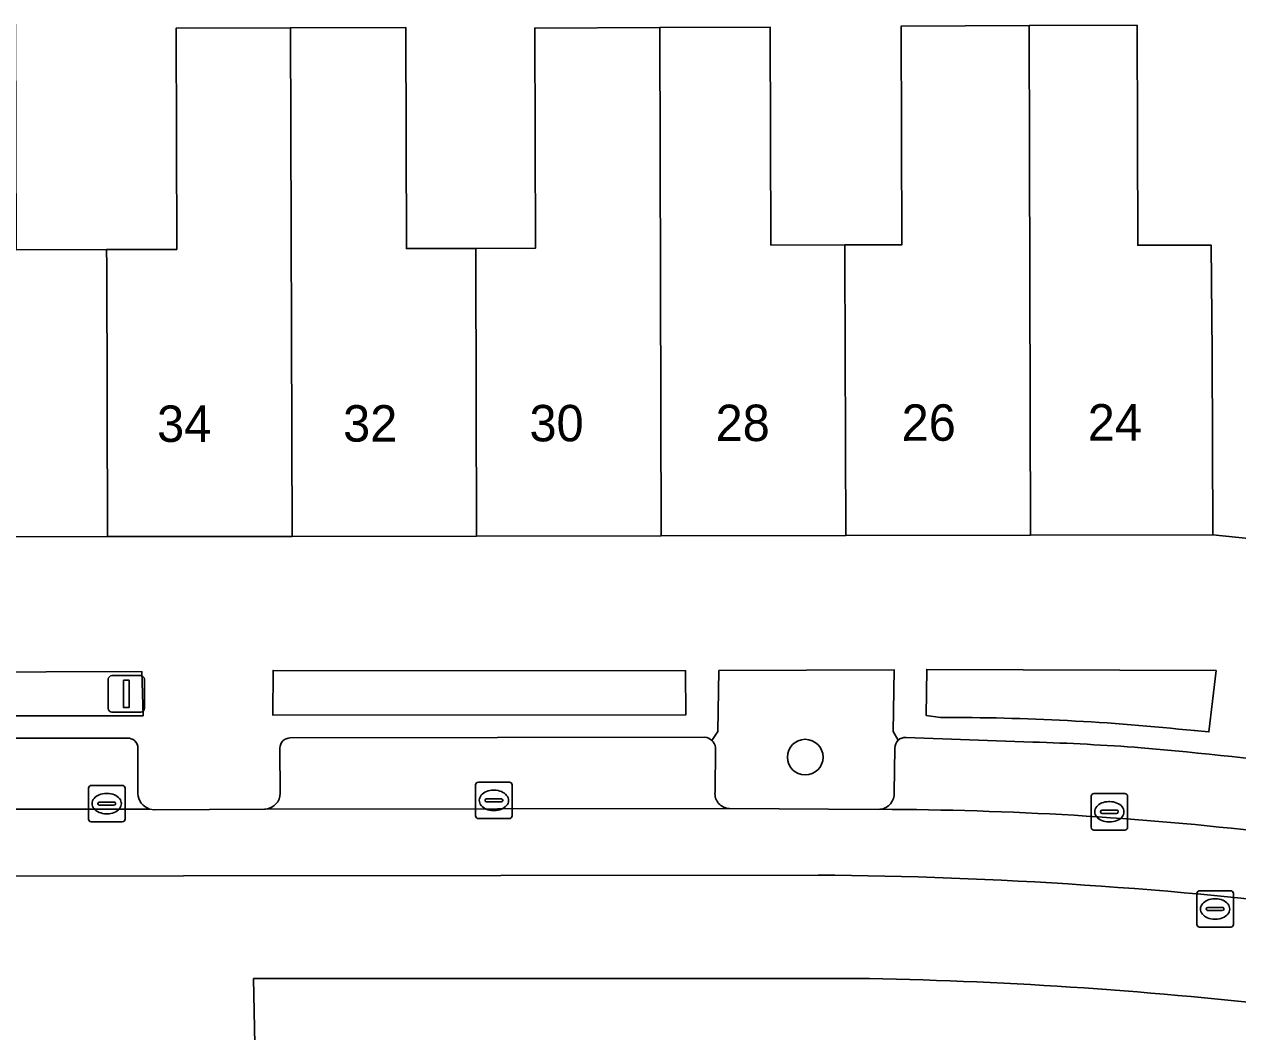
# Model space of a CAD drawing. Extents: x 159716 to 160783, y 383290 to 384031.
# Drawn here: x 160227.04 to 160260.34, y 383753.23 to 383780.88 of the extents above; entities that cross this region are included whole.
import ezdxf

# ---------------------------------------------------------------- set-up
doc = ezdxf.new("R2010")
doc.units = 0
for name, color, linetype in [('IMGEO_Boom', 7, 'Continuous'), ('IMGEO_Erf', 7, 'Continuous'), ('IMGEO_Groenvoorziening', 7, 'Continuous'), ('IMGEO_Kolk', 7, 'Continuous'), ('IMGEO_Lichtmast', 7, 'Continuous'), ('IMGEO_Pand', 7, 'Continuous'), ('IMGEO_Pand_nummerreeks', 7, 'Continuous'), ('IMGEO_Parkeervlak_open', 7, 'Continuous'), ('IMGEO_Rijbaan_lokaal_gesloten', 7, 'Continuous'), ('IMGEO_Rijbaan_lokaal_open', 7, 'Continuous'), ('IMGEO_Rioolput', 7, 'Continuous'), ('IMGEO_Voetpad_open', 7, 'Continuous')]:
    doc.layers.add(name, color=color, linetype=linetype)

msp = doc.modelspace()

# ---------------------------------------------------------------- linework, layer by layer
at = {"layer": 'IMGEO_Boom'}
msp.add_circle((160248.47, 383760.766), 0.489, dxfattribs=at)
at = {"layer": 'IMGEO_Erf'}
msp.add_lwpolyline([(160226.825, 383774.684), (160229.303, 383774.692), (160231.228, 383774.698), (160231.208, 383780.768), (160234.352, 383780.778), (160237.508, 383780.788), (160237.527, 383774.721), (160239.43, 383774.726), (160241.067, 383774.731), (160241.049, 383780.773), (160244.48, 383780.783), (160247.51, 383780.792), (160247.528, 383774.816), (160249.559, 383774.822), (160251.124, 383774.827), (160251.105, 383780.828), (160254.612, 383780.838), (160257.576, 383780.848), (160257.594, 383774.813), (160259.609, 383774.812), (160259.638, 383771.862), (160259.653, 383766.862), (160260.635, 383766.761)], dxfattribs=at)
at = {"layer": 'IMGEO_Groenvoorziening'}
for points in [[(160225.003, 383761.901), (160230.304, 383761.901), (160230.271, 383763.113), (160225.012, 383763.101)], [(160245.191, 383761.923), (160245.189, 383763.137), (160233.87, 383763.147), (160233.859, 383761.921)]]:
    msp.add_lwpolyline(points, close=True, dxfattribs=at)
for points in [[(160251.023, 383761.231), (160250.879, 383761.466), (160250.906, 383763.165), (160246.102, 383763.142), (160246.074, 383761.465), (160245.907, 383761.224)], [(160259.547, 383761.459), (160259.744, 383763.143), (160251.803, 383763.173), (160251.79, 383761.907), (160252.179, 383761.854)], [(160259.146, 383761.493), (160259.547, 383761.459)], [(160246.012, 383761.034), (160245.995, 383759.81)], [(160250.912, 383759.796), (160250.931, 383761.016)], [(160246.39, 383759.356), (160250.468, 383759.332), (160250.521, 383759.334)]]:
    msp.add_lwpolyline(points, dxfattribs=at)
for centre, radius, start, end in [((160252.364, 383698.008), 63.846, 83.90196, 90.16571), ((160245.671, 383760.97), 0.347, 10.6744, 47.1785), ((160251.218, 383761.02), 0.287, 132.8064, 180.8608), ((160246.406, 383759.769), 0.413, 174.2517, 267.7977), ((160250.476, 383759.769), 0.437, 275.9565, 3.5596)]:
    msp.add_arc(centre, radius, start, end, dxfattribs=at)
at = {"layer": 'IMGEO_Kolk'}
for p, q in [((160228.881, 383759.991), (160229.733, 383759.991)), ((160239.427, 383759.153), (160239.427, 383760.005)), ((160239.502, 383760.079), (160240.354, 383760.079)), ((160240.428, 383760.005), (160240.428, 383759.153)), ((160228.806, 383759.065), (160228.806, 383759.917)), ((160229.294, 383759.771), (160229.319, 383759.771)), ((160229.807, 383759.917), (160229.807, 383759.065)), ((160239.729, 383759.622), (160240.127, 383759.622)), ((160239.915, 383759.859), (160239.94, 383759.859)), ((160256.314, 383758.84), (160256.314, 383759.692)), ((160256.389, 383759.766), (160257.241, 383759.766)), ((160257.315, 383759.692), (160257.315, 383758.84)), ((160229.065, 383759.485), (160229.065, 383759.497)), ((160229.503, 383759.448), (160229.105, 383759.448)), ((160229.108, 383759.534), (160229.506, 383759.534)), ((160229.549, 383759.497), (160229.549, 383759.485)), ((160239.686, 383759.573), (160239.686, 383759.585)), ((160240.124, 383759.536), (160239.726, 383759.536)), ((160239.938, 383759.299), (160239.913, 383759.299)), ((160240.17, 383759.585), (160240.17, 383759.573)), ((160256.616, 383759.309), (160257.014, 383759.309)), ((160256.802, 383759.546), (160256.827, 383759.546)), ((160229.733, 383758.991), (160228.881, 383758.991)), ((160229.317, 383759.211), (160229.292, 383759.211)), ((160240.354, 383759.079), (160239.502, 383759.079)), ((160256.573, 383759.26), (160256.573, 383759.272)), ((160257.011, 383759.223), (160256.613, 383759.223)), ((160256.825, 383758.986), (160256.8, 383758.986)), ((160257.057, 383759.272), (160257.057, 383759.26)), ((160257.241, 383758.766), (160256.389, 383758.766))]:
    msp.add_line(p, q, dxfattribs=at)
for points in [[(160228.881, 383759.991), (160229.733, 383759.991)], [(160239.427, 383759.153), (160239.427, 383760.005)], [(160239.502, 383760.079), (160240.354, 383760.079)], [(160240.428, 383760.005), (160240.428, 383759.153)], [(160228.806, 383759.065), (160228.806, 383759.917)], [(160229.807, 383759.917), (160229.807, 383759.065)], [(160256.314, 383758.84), (160256.314, 383759.692)], [(160256.389, 383759.766), (160257.241, 383759.766)], [(160257.315, 383759.692), (160257.315, 383758.84)], [(160229.733, 383758.991), (160228.881, 383758.991)], [(160240.354, 383759.079), (160239.502, 383759.079)], [(160257.241, 383758.766), (160256.389, 383758.766)]]:
    msp.add_lwpolyline(points, dxfattribs=at)
for centre, radius, start, end in [((160228.883, 383759.915), 0.0765, 91.552, 178.448), ((160228.883, 383759.915), 0.0765, 91.552, 178.448), ((160229.731, 383759.915), 0.0765, 1.552, 88.448), ((160229.731, 383759.915), 0.0765, 1.552, 88.448), ((160239.504, 383760.003), 0.0765, 91.552, 178.448), ((160239.504, 383760.003), 0.0765, 91.552, 178.448), ((160240.352, 383760.003), 0.0765, 1.552, 88.448), ((160240.352, 383760.003), 0.0765, 1.552, 88.448), ((160239.726, 383759.582), 0.0403, 85.8775, 175.7526), ((160240.131, 383759.584), 0.0386, 1.7309, 96.639), ((160256.391, 383759.69), 0.0765, 91.552, 178.448), ((160256.391, 383759.69), 0.0765, 91.552, 178.448), ((160257.239, 383759.69), 0.0765, 1.552, 88.448), ((160257.239, 383759.69), 0.0765, 1.552, 88.448), ((160229.105, 383759.494), 0.0403, 85.8775, 175.7526), ((160229.102, 383759.484), 0.0366, 178.938, 274.7102), ((160229.506, 383759.491), 0.043, 264.8664, 352.4533), ((160229.51, 383759.496), 0.0386, 1.7309, 96.639), ((160239.723, 383759.572), 0.0366, 178.938, 274.7102), ((160240.127, 383759.579), 0.043, 264.8664, 352.4533), ((160256.613, 383759.269), 0.0403, 85.8775, 175.7526), ((160257.018, 383759.271), 0.0386, 1.7309, 96.639), ((160228.883, 383759.067), 0.0765, 181.552, 268.448), ((160228.883, 383759.067), 0.0765, 181.552, 268.448), ((160229.731, 383759.067), 0.0765, 271.552, 358.448), ((160229.731, 383759.067), 0.0765, 271.552, 358.448), ((160239.504, 383759.155), 0.0765, 181.552, 268.448), ((160239.504, 383759.155), 0.0765, 181.552, 268.448), ((160240.352, 383759.155), 0.0765, 271.552, 358.448), ((160240.352, 383759.155), 0.0765, 271.552, 358.448), ((160256.61, 383759.259), 0.0366, 178.938, 274.7102), ((160257.014, 383759.266), 0.043, 264.8664, 352.4533), ((160256.391, 383758.842), 0.0765, 181.552, 268.448), ((160256.391, 383758.842), 0.0765, 181.552, 268.448), ((160257.239, 383758.842), 0.0765, 271.552, 358.448), ((160257.239, 383758.842), 0.0765, 271.552, 358.448)]:
    msp.add_arc(centre, radius, start, end, dxfattribs=at)
for centre, major_axis, ratio, start_param, end_param in [((160229.293, 383759.491), (-0.387, 0.002), 0.722429, 4.712389, 7.853982), ((160229.318, 383759.491), (-0.39, 0.002), 0.717154, 1.570796, 4.712389), ((160239.914, 383759.579), (-0.387, 0.002), 0.722429, 4.712389, 7.853982), ((160239.939, 383759.579), (-0.39, 0.002), 0.717154, 1.570796, 4.712389), ((160256.801, 383759.266), (-0.387, 0.002), 0.722429, 4.712389, 7.853982), ((160256.826, 383759.266), (-0.39, 0.002), 0.717154, 1.570796, 4.712389)]:
    msp.add_ellipse(centre, major_axis=major_axis, ratio=ratio, start_param=start_param, end_param=end_param, dxfattribs=at)
at = {"layer": 'IMGEO_Lichtmast'}
for p, q in [((160229.448, 383763.002), (160230.238, 383763.002)), ((160230.238, 383763.002), (160229.448, 383763.002)), ((160229.348, 383762.102), (160229.348, 383762.902)), ((160229.348, 383762.902), (160229.348, 383762.102)), ((160230.338, 383762.902), (160230.338, 383762.102)), ((160230.338, 383762.102), (160230.338, 383762.902)), ((160230.238, 383762.002), (160229.448, 383762.002)), ((160229.448, 383762.002), (160230.238, 383762.002))]:
    msp.add_line(p, q, dxfattribs=at)
msp.add_lwpolyline([(160229.768, 383762.877), (160229.918, 383762.877), (160229.918, 383762.127), (160229.768, 383762.127), (160229.768, 383762.877)], dxfattribs=at)
for centre, start, end in [((160229.448, 383762.902), 90, 180), ((160229.448, 383762.902), 90, 180), ((160230.238, 383762.902), 0, 90), ((160230.238, 383762.902), 360, 90), ((160229.448, 383762.102), 180, 270), ((160229.448, 383762.102), 180, 270), ((160230.238, 383762.102), 270, 0), ((160230.238, 383762.102), 270, 0)]:
    msp.add_arc(centre, 0.1, start, end, dxfattribs=at)
at = {"layer": 'IMGEO_Pand'}
for points in [[(160229.304, 383774.267), (160229.303, 383774.692), (160226.825, 383774.684), (160226.806, 383780.876), (160223.873, 383780.869), (160223.889, 383771.809), (160223.905, 383766.809), (160229.326, 383766.817)], [(160234.352, 383780.778), (160231.208, 383780.768), (160231.228, 383774.698), (160229.303, 383774.692), (160229.304, 383774.267), (160229.326, 383766.817), (160234.39, 383766.824)], [(160239.431, 383774.413), (160239.43, 383774.726), (160237.527, 383774.721), (160237.508, 383780.788), (160234.352, 383780.778), (160234.39, 383766.824), (160239.455, 383766.832)], [(160244.48, 383780.783), (160241.049, 383780.773), (160241.067, 383774.731), (160239.43, 383774.726), (160239.431, 383774.413), (160239.455, 383766.832), (160244.518, 383766.84)], [(160249.56, 383774.475), (160249.559, 383774.822), (160247.528, 383774.816), (160247.51, 383780.792), (160244.48, 383780.783), (160244.518, 383766.84), (160249.583, 383766.847)], [(160254.612, 383780.838), (160251.105, 383780.828), (160251.124, 383774.827), (160249.559, 383774.822), (160249.56, 383774.475), (160249.583, 383766.847), (160254.647, 383766.855)], [(160259.609, 383774.812), (160257.594, 383774.813), (160257.576, 383780.848), (160254.612, 383780.838), (160254.647, 383766.855), (160259.653, 383766.862), (160259.638, 383771.862)]]:
    msp.add_lwpolyline(points, close=True, dxfattribs=at)
at = {"layer": 'IMGEO_Parkeervlak_open'}
for points in [[(160229.87, 383761.289), (160224.475, 383761.287)], [(160245.713, 383761.313), (160234.336, 383761.292)], [(160254.716, 383761.179), (160251.236, 383761.304)], [(160230.157, 383759.767), (160230.163, 383761.013)], [(160234.058, 383761.016), (160234.068, 383759.776)], [(160245.995, 383759.81), (160246.012, 383761.034)], [(160250.931, 383761.016), (160250.912, 383759.796)], [(160223.714, 383759.34), (160223.446, 383759.337), (160230.482, 383759.342)], [(160233.663, 383759.341), (160246.39, 383759.356)]]:
    msp.add_lwpolyline(points, dxfattribs=at)
for centre, radius, start, end in [((160229.883, 383761.009), 0.28, 0.8602, 92.5624), ((160234.332, 383761.018), 0.274, 89.1853, 180.401), ((160245.674, 383760.972), 0.343, 47.247, 83.4652), ((160251.212, 383761.026), 0.279, 85.1258, 132.7097), ((160245.671, 383760.97), 0.347, 10.6744, 47.1785), ((160251.218, 383761.02), 0.287, 132.8064, 180.8608), ((160252.704, 383694.103), 67.106, 85.7428, 88.28226), ((160244.677, 383615.538), 146.067, 80.96466, 84.89042), ((160230.63, 383759.792), 0.473, 182.9917, 251.8191), ((160233.624, 383759.783), 0.444, 275.0239, 359.067), ((160246.406, 383759.769), 0.413, 174.2517, 267.7977), ((160250.476, 383759.769), 0.437, 275.9565, 3.5596), ((160250.279, 383665.364), 93.97, 83.3548, 89.85226)]:
    msp.add_arc(centre, radius, start, end, dxfattribs=at)
at = {"layer": 'IMGEO_Rijbaan_lokaal_gesloten'}
for points in [[(160221.555, 383759.33), (160202.386, 383759.29), (160202.275, 383759.268), (160199.841, 383759.271), (160199.78, 383759.275), (160181.107, 383759.263), (160180.979, 383759.258), (160179.364, 383759.264), (160179.252, 383759.269), (160160.584, 383759.235), (160160.499, 383759.227), (160159.176, 383759.229), (160159.178, 383757.411), (160191.646, 383757.443), (160213.991, 383757.492), (160248.823, 383757.529)], [(160250.521, 383759.334), (160250.468, 383759.332), (160246.39, 383759.356), (160233.663, 383759.341), (160233.63, 383759.339), (160230.615, 383759.319), (160230.482, 383759.342), (160223.446, 383759.337), (160221.714, 383759.314)], [(160249.865, 383754.696), (160233.334, 383754.689)], [(160233.334, 383754.689), (160233.365, 383752.894), (160235.735, 383752.893), (160244.289, 383752.887), (160249.105, 383752.894), (160251.838, 383752.868), (160255.239, 383752.751), (160257.171, 383752.602)]]:
    msp.add_lwpolyline(points, dxfattribs=at)
for centre, radius, start, end in [((160250.279, 383665.364), 93.97, 83.3548, 89.85226), ((160247.833, 383632.565), 124.968, 76.12785, 89.54618), ((160247.9, 383634.013), 120.699, 77.88087, 89.06708)]:
    msp.add_arc(centre, radius, start, end, dxfattribs=at)
at = {"layer": 'IMGEO_Rijbaan_lokaal_open'}
for points in [[(160248.823, 383757.529), (160213.991, 383757.492), (160191.646, 383757.443), (160159.178, 383757.411), (160159.176, 383759.229), (160158.775, 383759.23), (160158.811, 383752.767), (160159.216, 383752.77), (160159.216, 383754.597), (160214.509, 383754.669), (160217.399, 383754.672), (160217.406, 383752.866), (160218.477, 383752.851), (160218.678, 383752.842)], [(160232.518, 383752.895), (160232.587, 383752.895), (160233.365, 383752.894), (160233.334, 383754.689), (160249.865, 383754.696)]]:
    msp.add_lwpolyline(points, dxfattribs=at)
for centre, radius, start, end in [((160247.833, 383632.565), 124.968, 76.12785, 89.54618), ((160247.9, 383634.013), 120.699, 77.88087, 89.06708)]:
    msp.add_arc(centre, radius, start, end, dxfattribs=at)
at = {"layer": 'IMGEO_Rioolput'}
for p, q in [((160259.216, 383756.173), (160259.216, 383757.025)), ((160259.291, 383757.099), (160260.143, 383757.099)), ((160260.217, 383757.025), (160260.217, 383756.173)), ((160259.518, 383756.642), (160259.916, 383756.642)), ((160259.704, 383756.879), (160259.729, 383756.879)), ((160259.475, 383756.593), (160259.475, 383756.605)), ((160259.913, 383756.556), (160259.515, 383756.556)), ((160259.727, 383756.319), (160259.702, 383756.319)), ((160259.959, 383756.605), (160259.959, 383756.593)), ((160260.143, 383756.099), (160259.291, 383756.099))]:
    msp.add_line(p, q, dxfattribs=at)
for points in [[(160259.216, 383756.173), (160259.216, 383757.025)], [(160259.291, 383757.099), (160260.143, 383757.099)], [(160260.217, 383757.025), (160260.217, 383756.173)], [(160260.143, 383756.099), (160259.291, 383756.099)]]:
    msp.add_lwpolyline(points, dxfattribs=at)
for centre, radius, start, end in [((160259.293, 383757.023), 0.0765, 91.552, 178.448), ((160259.293, 383757.023), 0.0765, 91.552, 178.448), ((160260.141, 383757.023), 0.0765, 1.552, 88.448), ((160260.141, 383757.023), 0.0765, 1.552, 88.448), ((160259.515, 383756.602), 0.0403, 85.8775, 175.7526), ((160259.92, 383756.604), 0.0386, 1.7309, 96.639), ((160259.512, 383756.592), 0.0366, 178.938, 274.7102), ((160259.916, 383756.599), 0.043, 264.8664, 352.4533), ((160259.293, 383756.175), 0.0765, 181.552, 268.448), ((160259.293, 383756.175), 0.0765, 181.552, 268.448), ((160260.141, 383756.175), 0.0765, 271.552, 358.448), ((160260.141, 383756.175), 0.0765, 271.552, 358.448)]:
    msp.add_arc(centre, radius, start, end, dxfattribs=at)
for centre, major_axis, ratio, start_param, end_param in [((160259.703, 383756.599), (-0.387, 0.002), 0.722429, 4.712389, 7.853982), ((160259.728, 383756.599), (-0.39, 0.002), 0.717154, 1.570796, 4.712389)]:
    msp.add_ellipse(centre, major_axis=major_axis, ratio=ratio, start_param=start_param, end_param=end_param, dxfattribs=at)
at = {"layer": 'IMGEO_Voetpad_open'}
for points in [[(160265.834, 383765.621), (160260.635, 383766.761), (160259.653, 383766.862), (160254.647, 383766.855), (160249.583, 383766.847), (160244.518, 383766.84), (160239.455, 383766.832), (160234.39, 383766.824), (160229.326, 383766.817), (160223.905, 383766.809)], [(160245.907, 383761.224), (160246.074, 383761.465), (160246.102, 383763.142), (160250.906, 383763.165), (160250.879, 383761.466), (160251.023, 383761.231)], [(160252.179, 383761.854), (160251.79, 383761.907), (160251.803, 383763.173)], [(160251.803, 383763.173), (160259.744, 383763.143), (160259.547, 383761.459), (160259.146, 383761.493)], [(160224.475, 383761.287), (160229.87, 383761.289)], [(160234.336, 383761.292), (160245.713, 383761.313)], [(160251.236, 383761.304), (160254.716, 383761.179)], [(160230.163, 383761.013), (160230.157, 383759.767)], [(160234.068, 383759.776), (160234.058, 383761.016)], [(160230.482, 383759.342), (160230.615, 383759.319), (160233.63, 383759.339), (160233.663, 383759.341)]]:
    msp.add_lwpolyline(points, dxfattribs=at)
for points in [[(160225.012, 383763.101), (160230.271, 383763.113), (160230.304, 383761.901), (160225.003, 383761.901)], [(160245.189, 383763.137), (160245.191, 383761.923), (160233.859, 383761.921), (160233.87, 383763.147)]]:
    msp.add_lwpolyline(points, close=True, dxfattribs=at)
for centre, radius, start, end in [((160252.364, 383698.008), 63.846, 83.90196, 90.16571), ((160229.883, 383761.009), 0.28, 0.8602, 92.5624), ((160234.332, 383761.018), 0.274, 89.1853, 180.401), ((160245.674, 383760.972), 0.343, 47.247, 83.4652), ((160251.212, 383761.026), 0.279, 85.1258, 132.7097), ((160252.704, 383694.103), 67.106, 85.7428, 88.28226), ((160244.677, 383615.538), 146.067, 80.96466, 84.89042), ((160230.63, 383759.792), 0.473, 182.9917, 251.8191), ((160233.624, 383759.783), 0.444, 275.0239, 359.067)]:
    msp.add_arc(centre, radius, start, end, dxfattribs=at)

# ---------------------------------------------------------------- texts
at = {"layer": 'IMGEO_Pand_nummerreeks'}
for s, p in [('34', (160230.687, 383769.415)), ('32', (160235.791, 383769.423)), ('30', (160240.904, 383769.43)), ('28', (160246.011, 383769.437)), ('26', (160251.115, 383769.445)), ('24', (160256.222, 383769.452))]:
    msp.add_text(s, height=1, rotation=0.0859, dxfattribs=at).set_placement(p)

doc.saveas('drawing.dxf')
